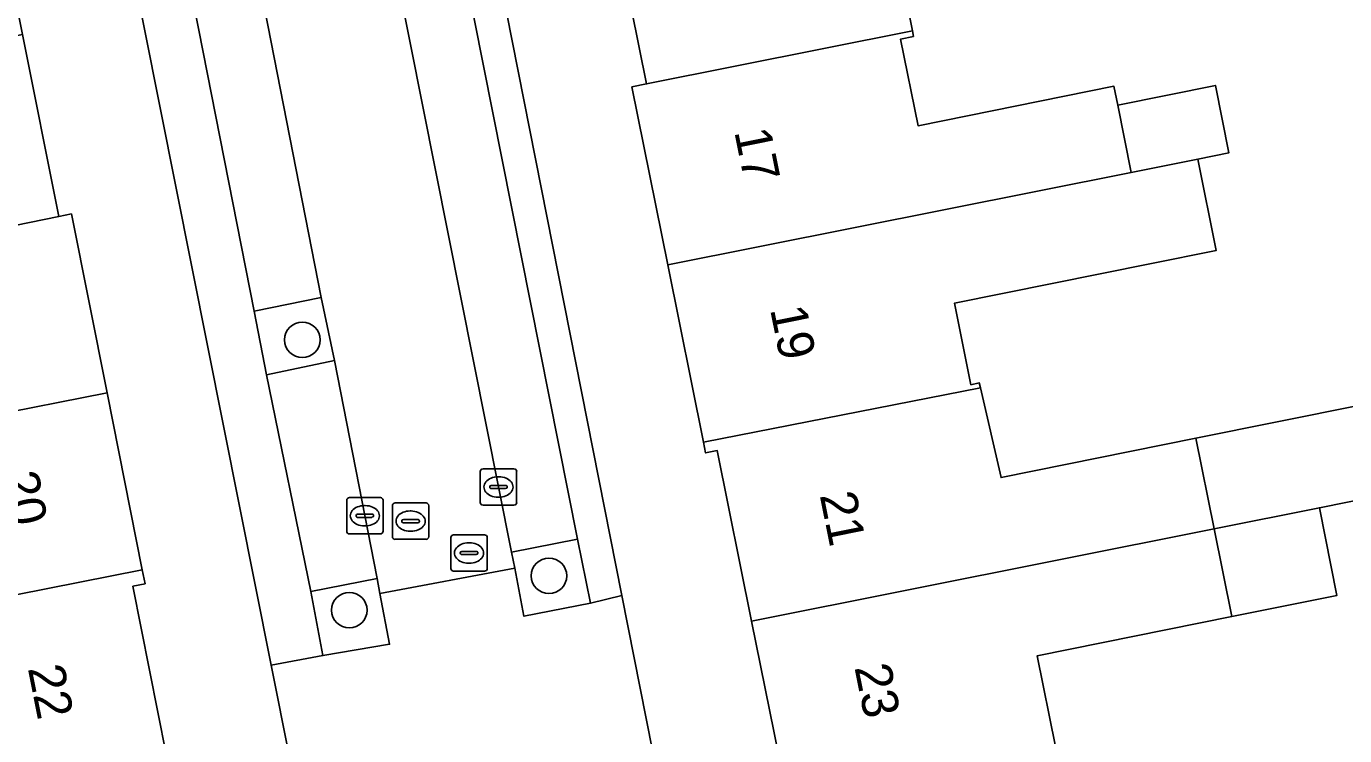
# Model space of a CAD drawing. Extents: x 162250 to 162661, y 380743 to 381606.
# Drawn here: x 162501.13 to 162537.42, y 381060.4 to 381079.92 of the extents above; entities that cross this region are included whole.
import ezdxf

# ---------------------------------------------------------------- set-up
doc = ezdxf.new("R2010")
doc.units = 0
for name, color, linetype in [('IMGEO_Boom', 7, 'Continuous'), ('IMGEO_Erf', 7, 'Continuous'), ('IMGEO_Groenvoorziening', 7, 'Continuous'), ('IMGEO_Kolk', 7, 'Continuous'), ('IMGEO_Pand', 7, 'Continuous'), ('IMGEO_Pand_nummerreeks', 7, 'Continuous'), ('IMGEO_Parkeervlak_open', 7, 'Continuous'), ('IMGEO_Rioolput', 7, 'Continuous'), ('IMGEO_Voetpad_open', 7, 'Continuous'), ('IMGEO_Woonerf_open', 7, 'Continuous')]:
    doc.layers.add(name, color=color, linetype=linetype)

msp = doc.modelspace()

# ---------------------------------------------------------------- linework, layer by layer
at = {"layer": 'IMGEO_Boom'}
for centre in [(162508.728, 381071.292), (162515.518, 381064.795), (162510.021, 381063.851)]:
    msp.add_circle(centre, 0.489, dxfattribs=at)
at = {"layer": 'IMGEO_Erf'}
for points in [[(162522.091, 381058.627), (162521.099, 381063.551), (162520.153, 381068.245), (162519.83, 381068.18), (162519.771, 381068.471), (162518.788, 381073.35), (162517.801, 381078.249), (162518.207, 381078.331), (162517.169, 381083.482), (162516.209, 381088.243), (162515.236, 381093.074), (162514.299, 381097.722), (162513.998, 381097.661), (162513.93, 381097.999), (162512.964, 381102.792), (162511.966, 381107.741), (162510.963, 381112.717), (162509.988, 381117.556), (162507.059, 381117.156), (162517.527, 381064.258), (162522.087, 381041.214)], [(162512.477, 381039.235), (162507.87, 381062.342), (162500, 381101.818), (162497.47, 381114.509), (162494.531, 381113.923), (162495.525, 381108.936), (162496.47, 381104.194), (162497.44, 381099.325), (162498.405, 381094.487), (162498.502, 381093.999), (162498.166, 381093.932), (162499.093, 381089.278), (162500.054, 381084.558), (162501.023, 381079.693), (162502.022, 381074.683), (162502.37, 381074.753), (162503.351, 381069.829), (162504.321, 381064.962), (162504.398, 381064.577), (162504.062, 381064.51), (162504.982, 381059.893)], [(162542.17, 381059.531), (162540.637, 381067.452), (162536.728, 381066.671), (162537.214, 381064.258), (162534.318, 381063.675), (162528.958, 381062.595), (162529.461, 381060.096)]]:
    msp.add_lwpolyline(points, dxfattribs=at)
msp.add_lwpolyline([(162537.084, 381084.729), (162530.484, 381083.399), (162525.019, 381082.298), (162525.523, 381079.793), (162525.554, 381079.64), (162525.198, 381079.568), (162525.68, 381077.18), (162531.072, 381078.266), (162531.176, 381077.752), (162533.865, 381078.293), (162534.239, 381076.436), (162533.384, 381076.265), (162533.891, 381073.75), (162532.057, 381073.38), (162526.683, 381072.297), (162527.135, 381070.054), (162527.365, 381070.107), (162527.398, 381069.965), (162527.964, 381067.499), (162533.329, 381068.581), (162540.133, 381069.953)], close=True, dxfattribs=at)
at = {"layer": 'IMGEO_Groenvoorziening'}
for points in [[(162507.745, 381070.324), (162509.616, 381070.719), (162509.25, 381072.452), (162507.4, 381072.082)], [(162514.486, 381065.448), (162514.576, 381065.01), (162514.83, 381063.685), (162516.662, 381064.047), (162516.305, 381065.809)], [(162509.296, 381062.603), (162511.129, 381062.913), (162510.865, 381064.31), (162510.787, 381064.721), (162508.966, 381064.368)]]:
    msp.add_lwpolyline(points, close=True, dxfattribs=at)
at = {"layer": 'IMGEO_Kolk'}
for p, q in [((162513.628, 381066.815), (162513.628, 381067.667)), ((162513.703, 381067.741), (162514.555, 381067.741)), ((162514.116, 381067.521), (162514.141, 381067.521)), ((162514.629, 381067.667), (162514.629, 381066.815)), ((162513.887, 381067.235), (162513.887, 381067.247)), ((162514.325, 381067.198), (162513.927, 381067.198)), ((162513.93, 381067.284), (162514.328, 381067.284)), ((162514.371, 381067.247), (162514.371, 381067.235)), ((162509.949, 381066.023), (162509.949, 381066.875)), ((162510.024, 381066.949), (162510.876, 381066.949)), ((162510.437, 381066.729), (162510.462, 381066.729)), ((162510.95, 381066.875), (162510.95, 381066.023)), ((162514.555, 381066.741), (162513.703, 381066.741)), ((162514.139, 381066.961), (162514.114, 381066.961)), ((162510.208, 381066.443), (162510.208, 381066.455)), ((162510.646, 381066.406), (162510.248, 381066.406)), ((162510.251, 381066.492), (162510.649, 381066.492)), ((162510.692, 381066.455), (162510.692, 381066.443)), ((162510.46, 381066.169), (162510.435, 381066.169)), ((162510.876, 381065.949), (162510.024, 381065.949))]:
    msp.add_line(p, q, dxfattribs=at)
for points in [[(162513.628, 381066.815), (162513.628, 381067.667)], [(162513.703, 381067.741), (162514.555, 381067.741)], [(162514.629, 381067.667), (162514.629, 381066.815)], [(162509.949, 381066.023), (162509.949, 381066.875)], [(162510.024, 381066.949), (162510.876, 381066.949)], [(162510.95, 381066.875), (162510.95, 381066.023)], [(162514.555, 381066.741), (162513.703, 381066.741)], [(162510.876, 381065.949), (162510.024, 381065.949)]]:
    msp.add_lwpolyline(points, dxfattribs=at)
for centre, radius, start, end in [((162513.705, 381067.665), 0.0765, 91.552, 178.448), ((162513.705, 381067.665), 0.0765, 91.552, 178.448), ((162514.553, 381067.665), 0.0765, 1.552, 88.448), ((162514.553, 381067.665), 0.0765, 1.552, 88.448), ((162513.927, 381067.244), 0.0403, 85.8775, 175.7526), ((162513.924, 381067.234), 0.0366, 178.938, 274.7102), ((162514.328, 381067.241), 0.043, 264.8664, 352.4533), ((162514.332, 381067.246), 0.0386, 1.7309, 96.639), ((162510.026, 381066.873), 0.0765, 91.552, 178.448), ((162510.026, 381066.873), 0.0765, 91.552, 178.448), ((162510.874, 381066.873), 0.0765, 1.552, 88.448), ((162510.874, 381066.873), 0.0765, 1.552, 88.448), ((162513.705, 381066.817), 0.0765, 181.552, 268.448), ((162513.705, 381066.817), 0.0765, 181.552, 268.448), ((162514.553, 381066.817), 0.0765, 271.552, 358.448), ((162514.553, 381066.817), 0.0765, 271.552, 358.448), ((162510.248, 381066.452), 0.0403, 85.8775, 175.7526), ((162510.245, 381066.442), 0.0366, 178.938, 274.7102), ((162510.649, 381066.449), 0.043, 264.8664, 352.4533), ((162510.653, 381066.454), 0.0386, 1.7309, 96.639), ((162510.026, 381066.025), 0.0765, 181.552, 268.448), ((162510.026, 381066.025), 0.0765, 181.552, 268.448), ((162510.874, 381066.025), 0.0765, 271.552, 358.448), ((162510.874, 381066.025), 0.0765, 271.552, 358.448)]:
    msp.add_arc(centre, radius, start, end, dxfattribs=at)
for centre, major_axis, ratio, start_param, end_param in [((162514.115, 381067.241), (-0.387, 0.002), 0.722429, 4.712389, 7.853982), ((162514.14, 381067.241), (-0.39, 0.002), 0.717154, 1.570796, 4.712389), ((162510.436, 381066.449), (-0.387, 0.002), 0.722429, 4.712389, 7.853982), ((162510.461, 381066.449), (-0.39, 0.002), 0.717154, 1.570796, 4.712389)]:
    msp.add_ellipse(centre, major_axis=major_axis, ratio=ratio, start_param=start_param, end_param=end_param, dxfattribs=at)
at = {"layer": 'IMGEO_Pand'}
for points in [[(162525.523, 381079.793), (162525.019, 381082.298), (162530.484, 381083.399), (162529.96, 381085.999), (162517.169, 381083.482), (162518.207, 381078.331)], [(162525.198, 381079.568), (162525.554, 381079.64), (162525.523, 381079.793), (162518.207, 381078.331), (162517.801, 381078.249), (162518.788, 381073.35), (162531.549, 381075.899), (162531.176, 381077.752), (162531.072, 381078.266), (162525.68, 381077.18)], [(162488.329, 381077.17), (162488.857, 381074.52), (162494.222, 381075.589), (162494.697, 381073.204), (162500, 381074.272), (162502.022, 381074.683), (162501.023, 381079.693), (162500, 381079.489)], [(162533.865, 381078.293), (162531.176, 381077.752), (162531.549, 381075.899), (162533.384, 381076.265), (162534.239, 381076.436)], [(162526.683, 381072.297), (162532.057, 381073.38), (162533.891, 381073.75), (162533.384, 381076.265), (162531.549, 381075.899), (162518.788, 381073.35), (162519.771, 381068.471), (162527.398, 381069.965), (162527.365, 381070.107), (162527.135, 381070.054)], [(162490.671, 381067.34), (162500, 381069.171), (162503.351, 381069.829), (162502.37, 381074.753), (162502.022, 381074.683), (162500, 381074.272), (162494.697, 381073.204), (162494.759, 381072.895), (162495.083, 381072.96), (162495.52, 381070.768), (162490.199, 381069.707)], [(162533.831, 381066.093), (162533.329, 381068.581), (162527.964, 381067.499), (162527.398, 381069.965), (162519.771, 381068.471), (162519.83, 381068.18), (162520.153, 381068.245), (162521.099, 381063.551)], [(162503.351, 381069.829), (162500, 381069.171), (162490.671, 381067.34), (162491.188, 381064.746), (162496.529, 381065.81), (162496.987, 381063.514), (162500, 381064.109), (162504.321, 381064.962)], [(162540.133, 381069.953), (162533.329, 381068.581), (162533.831, 381066.093), (162536.728, 381066.671), (162540.637, 381067.452)], [(162536.728, 381066.671), (162533.831, 381066.093), (162534.318, 381063.675), (162537.214, 381064.258)], [(162533.831, 381066.093), (162521.099, 381063.551), (162522.091, 381058.627), (162529.461, 381060.096), (162528.958, 381062.595), (162534.318, 381063.675)], [(162504.062, 381064.51), (162504.398, 381064.577), (162504.321, 381064.962), (162500, 381064.109), (162496.987, 381063.514), (162496.648, 381063.447), (162492.266, 381062.582), (162492.778, 381060.013), (162491.836, 381059.825), (162492.307, 381057.464), (162500, 381058.938), (162504.982, 381059.893)]]:
    msp.add_lwpolyline(points, close=True, dxfattribs=at)
at = {"layer": 'IMGEO_Parkeervlak_open'}
for points in [[(162506.695, 381104.669), (162507.858, 381098.746), (162514.486, 381065.448), (162516.305, 381065.809), (162506.211, 381116.622), (162504.39, 381116.243)], [(162506.918, 381084.36), (162505.056, 381084.016), (162507.4, 381072.082), (162509.25, 381072.452)], [(162509.616, 381070.719), (162507.745, 381070.324), (162508.966, 381064.368), (162510.787, 381064.721)]]:
    msp.add_lwpolyline(points, close=True, dxfattribs=at)
at = {"layer": 'IMGEO_Rioolput'}
for p, q in [((162511.208, 381065.875), (162511.208, 381066.727)), ((162511.283, 381066.801), (162512.135, 381066.801)), ((162512.209, 381066.727), (162512.209, 381065.875)), ((162511.51, 381066.344), (162511.908, 381066.344)), ((162511.696, 381066.581), (162511.721, 381066.581)), ((162511.467, 381066.295), (162511.467, 381066.307)), ((162511.905, 381066.258), (162511.507, 381066.258)), ((162511.719, 381066.021), (162511.694, 381066.021)), ((162511.951, 381066.307), (162511.951, 381066.295)), ((162512.135, 381065.801), (162511.283, 381065.801)), ((162512.818, 381064.998), (162512.818, 381065.85)), ((162512.893, 381065.924), (162513.745, 381065.924)), ((162513.306, 381065.704), (162513.331, 381065.704)), ((162513.819, 381065.85), (162513.819, 381064.998)), ((162513.077, 381065.418), (162513.077, 381065.43)), ((162513.515, 381065.381), (162513.117, 381065.381)), ((162513.12, 381065.467), (162513.518, 381065.467)), ((162513.561, 381065.43), (162513.561, 381065.418)), ((162513.745, 381064.924), (162512.893, 381064.924)), ((162513.329, 381065.144), (162513.304, 381065.144))]:
    msp.add_line(p, q, dxfattribs=at)
for points in [[(162511.208, 381065.875), (162511.208, 381066.727)], [(162511.283, 381066.801), (162512.135, 381066.801)], [(162512.209, 381066.727), (162512.209, 381065.875)], [(162512.135, 381065.801), (162511.283, 381065.801)], [(162512.818, 381064.998), (162512.818, 381065.85)], [(162512.893, 381065.924), (162513.745, 381065.924)], [(162513.819, 381065.85), (162513.819, 381064.998)], [(162513.745, 381064.924), (162512.893, 381064.924)]]:
    msp.add_lwpolyline(points, dxfattribs=at)
for centre, radius, start, end in [((162511.285, 381066.725), 0.0765, 91.552, 178.448), ((162511.285, 381066.725), 0.0765, 91.552, 178.448), ((162512.133, 381066.725), 0.0765, 1.552, 88.448), ((162512.133, 381066.725), 0.0765, 1.552, 88.448), ((162511.507, 381066.304), 0.0403, 85.8775, 175.7526), ((162511.912, 381066.306), 0.0386, 1.7309, 96.639), ((162511.504, 381066.294), 0.0366, 178.938, 274.7102), ((162511.908, 381066.301), 0.043, 264.8664, 352.4533), ((162511.285, 381065.877), 0.0765, 181.552, 268.448), ((162511.285, 381065.877), 0.0765, 181.552, 268.448), ((162512.133, 381065.877), 0.0765, 271.552, 358.448), ((162512.133, 381065.877), 0.0765, 271.552, 358.448), ((162512.895, 381065.848), 0.0765, 91.552, 178.448), ((162512.895, 381065.848), 0.0765, 91.552, 178.448), ((162513.743, 381065.848), 0.0765, 1.552, 88.448), ((162513.743, 381065.848), 0.0765, 1.552, 88.448), ((162513.117, 381065.427), 0.0403, 85.8775, 175.7526), ((162513.114, 381065.417), 0.0366, 178.938, 274.7102), ((162513.518, 381065.424), 0.043, 264.8664, 352.4533), ((162513.522, 381065.429), 0.0386, 1.7309, 96.639), ((162512.895, 381065), 0.0765, 181.552, 268.448), ((162512.895, 381065), 0.0765, 181.552, 268.448), ((162513.743, 381065), 0.0765, 271.552, 358.448), ((162513.743, 381065), 0.0765, 271.552, 358.448)]:
    msp.add_arc(centre, radius, start, end, dxfattribs=at)
for centre, major_axis, ratio, start_param, end_param in [((162511.695, 381066.301), (-0.387, 0.002), 0.722429, 4.712389, 7.853982), ((162511.72, 381066.301), (-0.39, 0.002), 0.717154, 1.570796, 4.712389), ((162513.305, 381065.424), (-0.387, 0.002), 0.722429, 4.712389, 7.853982), ((162513.33, 381065.424), (-0.39, 0.002), 0.717154, 1.570796, 4.712389)]:
    msp.add_ellipse(centre, major_axis=major_axis, ratio=ratio, start_param=start_param, end_param=end_param, dxfattribs=at)
at = {"layer": 'IMGEO_Voetpad_open'}
for points in [[(162493.564, 381135.822), (162493.899, 381134.432), (162489.854, 381133.608), (162473.736, 381130.323), (162473.317, 381132.371), (162469.735, 381131.623), (162470.141, 381129.474), (162464.985, 381128.457), (162465.291, 381126.904), (162467.2, 381127.278), (162477.17, 381129.234), (162493.88, 381132.513), (162497.308, 381115.321), (162497.47, 381114.509), (162500, 381101.818), (162507.87, 381062.342), (162509.296, 381062.603), (162508.966, 381064.368), (162507.745, 381070.324), (162507.4, 381072.082), (162505.056, 381084.016), (162504.719, 381085.782), (162502.342, 381097.625)], [(162501.277, 381131.99), (162501.415, 381131.097), (162501.543, 381130.412), (162503.419, 381130.742), (162505.965, 381117.753), (162504.15, 381117.408), (162504.39, 381116.243), (162506.211, 381116.622), (162516.305, 381065.809), (162516.662, 381064.047), (162517.527, 381064.258), (162507.059, 381117.156), (162506.878, 381118.071), (162503.939, 381132.922)]]:
    msp.add_lwpolyline(points, dxfattribs=at)
at = {"layer": 'IMGEO_Woonerf_open'}
for points in [[(162507.858, 381098.746), (162504.196, 381097.954), (162506.573, 381086.156), (162506.918, 381084.36), (162509.25, 381072.452), (162509.616, 381070.719), (162510.787, 381064.721), (162510.865, 381064.31), (162514.576, 381065.01), (162514.486, 381065.448)], [(162517.527, 381064.258), (162516.662, 381064.047), (162514.83, 381063.685), (162514.576, 381065.01), (162510.865, 381064.31), (162511.129, 381062.913), (162509.296, 381062.603), (162507.87, 381062.342), (162512.477, 381039.235), (162513.922, 381039.54), (162515.725, 381039.882), (162516.023, 381038.603), (162519.722, 381039.307), (162519.451, 381040.706), (162521.287, 381041.063), (162522.087, 381041.214)]]:
    msp.add_lwpolyline(points, close=True, dxfattribs=at)

# ---------------------------------------------------------------- texts
at = {"layer": 'IMGEO_Pand_nummerreeks'}
for s, rotation, p in [('17', 281.3959, (162520.618, 381077.023)), ('19', 281.3959, (162521.604, 381072.135)), ('20', 281.2699, (162500.456, 381067.577)), ('21', 281.3944, (162522.971, 381067.018)), ('22', 281.2699, (162501.168, 381062.255)), ('23', 281.3944, (162523.926, 381062.281))]:
    msp.add_text(s, height=1, rotation=rotation, dxfattribs=at).set_placement(p)

doc.saveas('drawing.dxf')
